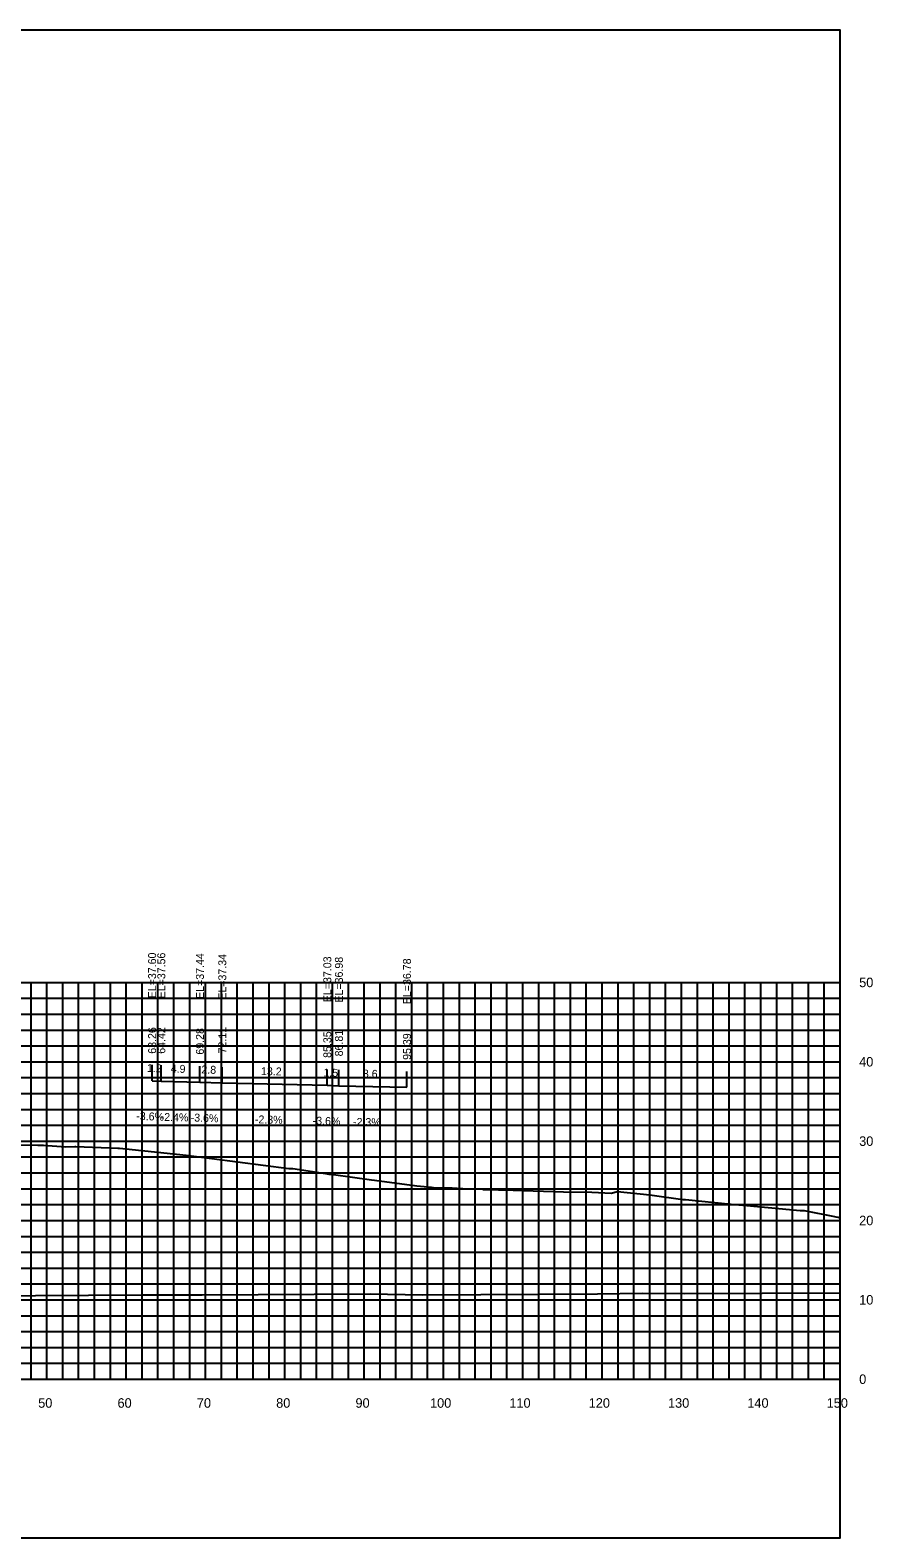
# Model space of a CAD drawing. Extents: x 1800880 to 1818864, y 245271 to 250560.
# Drawn here: x 1810219 to 1810325.3, y 249144.9 to 249334.9 of the extents above; entities that cross this region are included whole.
import ezdxf

# ---------------------------------------------------------------- set-up
doc = ezdxf.new("R2010")
doc.units = 0
for name, color, linetype in [('33', 7, 'Continuous'), ('ANNO-TXT', 7, 'Continuous'), ('CL-CNST', 7, 'Continuous'), ('DESIGN - DRAINAGE - Bridges', 7, 'Continuous'), ('Level 37', 7, 'Continuous'), ('Level 46', 7, 'Continuous'), ('Level 62', 7, 'Continuous'), ('SHT-BDR', 7, 'Continuous')]:
    doc.layers.add(name, color=color, linetype=linetype)

msp = doc.modelspace()

# ---------------------------------------------------------------- linework, layer by layer
at = {"layer": 'CL-CNST'}
msp.add_lwpolyline([(1810210.69, 249194.5), (1810219.98, 249194.41), (1810220.68, 249194.37), (1810223.48, 249194.19), (1810224.63, 249194.22), (1810224.77, 249194.22), (1810230.08, 249194.02), (1810230.29, 249194.02), (1810238.7, 249193.12), (1810251.63, 249191.47), (1810251.73, 249191.47), (1810252.15, 249191.47), (1810256.27, 249190.81), (1810256.69, 249190.75), (1810256.99, 249190.7), (1810257.24, 249190.71), (1810262.03, 249190.03), (1810262.41, 249189.98), (1810267.75, 249189.27), (1810269.6, 249189.11), (1810270.1, 249189.03), (1810270.17, 249189.03), (1810270.23, 249189.02), (1810270.29, 249189.02), (1810270.35, 249189.02), (1810270.4, 249189.01), (1810270.45, 249189.01), (1810270.5, 249189.01), (1810270.55, 249189.01), (1810270.59, 249189), (1810270.63, 249189), (1810270.64, 249189), (1810272.2, 249189.01), (1810273.53, 249188.91), (1810273.59, 249188.89), (1810276.1, 249188.83), (1810276.18, 249188.82), (1810279.9, 249188.72), (1810286.25, 249188.51), (1810289.81, 249188.45), (1810292.29, 249188.35), (1810293.01, 249188.54), (1810293.08, 249188.54), (1810297.12, 249188.12), (1810301.3, 249187.53), (1810301.62, 249187.53), (1810307.4, 249186.96), (1810308.86, 249186.85), (1810309.37, 249186.8), (1810316.1, 249186.14), (1810316.2, 249186.14), (1810316.61, 249186.14), (1810320.41, 249185.4), (1810320.58, 249185.37), (1810320.89, 249185.3), (1810321.13, 249185.25)], dxfattribs=at)
at = {"layer": 'DESIGN - DRAINAGE - Bridges'}
for p, q in [((1810321.13, 249164.9), (1810321.13, 249214.9)), ((1810321.19, 249214.9), (1810321.13, 249214.9)), ((1810321.19, 249204.9), (1810321.13, 249204.9)), ((1810321.19, 249194.9), (1810321.13, 249194.9)), ((1810321.19, 249184.9), (1810321.13, 249184.9)), ((1810321.19, 249174.9), (1810321.13, 249174.9)), ((1810021.13, 249164.9), (1810321.13, 249164.9)), ((1810221.13, 249164.84), (1810221.13, 249164.9)), ((1810231.13, 249164.84), (1810231.13, 249164.9)), ((1810241.13, 249164.84), (1810241.13, 249164.9)), ((1810251.13, 249164.84), (1810251.13, 249164.9)), ((1810261.13, 249164.84), (1810261.13, 249164.9)), ((1810271.13, 249164.84), (1810271.13, 249164.9)), ((1810281.13, 249164.84), (1810281.13, 249164.9)), ((1810291.13, 249164.84), (1810291.13, 249164.9)), ((1810301.13, 249164.84), (1810301.13, 249164.9)), ((1810311.13, 249164.84), (1810311.13, 249164.9)), ((1810321.13, 249164.84), (1810321.13, 249164.9)), ((1810321.19, 249164.9), (1810321.13, 249164.9))]:
    msp.add_line(p, q, dxfattribs=at)
at = {"layer": 'Level 37'}
for p, q in [((1810234.39, 249202.51), (1810234.39, 249204.51)), ((1810235.55, 249202.46), (1810235.55, 249204.46)), ((1810240.42, 249202.35), (1810240.42, 249204.35)), ((1810243.24, 249202.24), (1810243.24, 249204.24)), ((1810256.48, 249201.94), (1810256.48, 249203.94)), ((1810257.94, 249201.88), (1810257.94, 249203.88)), ((1810266.52, 249201.69), (1810266.52, 249203.69))]:
    msp.add_line(p, q, dxfattribs=at)
msp.add_lwpolyline([(1810021.13, 249144.9), (1810321.13, 249144.9), (1810321.13, 249334.9), (1810021.13, 249334.9)], close=True, dxfattribs=at)
at = {"layer": 'Level 46'}
for p, q in [((1810021.13, 249214.9), (1810321.13, 249214.9)), ((1810219.13, 249164.9), (1810219.13, 249214.9)), ((1810221.13, 249164.9), (1810221.13, 249214.9)), ((1810223.13, 249164.9), (1810223.13, 249214.9)), ((1810225.13, 249164.9), (1810225.13, 249214.9)), ((1810227.13, 249164.9), (1810227.13, 249214.9)), ((1810229.13, 249164.9), (1810229.13, 249214.9)), ((1810231.13, 249164.9), (1810231.13, 249214.9)), ((1810233.13, 249164.9), (1810233.13, 249214.9)), ((1810235.13, 249164.9), (1810235.13, 249214.9)), ((1810237.13, 249164.9), (1810237.13, 249214.9)), ((1810239.13, 249164.9), (1810239.13, 249214.9)), ((1810241.13, 249164.9), (1810241.13, 249214.9)), ((1810243.13, 249164.9), (1810243.13, 249214.9)), ((1810245.13, 249164.9), (1810245.13, 249214.9)), ((1810247.13, 249164.9), (1810247.13, 249214.9)), ((1810249.13, 249164.9), (1810249.13, 249214.9)), ((1810251.13, 249164.9), (1810251.13, 249214.9)), ((1810253.13, 249164.9), (1810253.13, 249214.9)), ((1810255.13, 249164.9), (1810255.13, 249214.9)), ((1810257.13, 249164.9), (1810257.13, 249214.9)), ((1810259.13, 249164.9), (1810259.13, 249214.9)), ((1810261.13, 249164.9), (1810261.13, 249214.9)), ((1810263.13, 249164.9), (1810263.13, 249214.9)), ((1810265.13, 249164.9), (1810265.13, 249214.9)), ((1810267.13, 249164.9), (1810267.13, 249214.9)), ((1810269.13, 249164.9), (1810269.13, 249214.9)), ((1810271.13, 249164.9), (1810271.13, 249214.9)), ((1810273.13, 249164.9), (1810273.13, 249214.9)), ((1810275.13, 249164.9), (1810275.13, 249214.9)), ((1810277.13, 249164.9), (1810277.13, 249214.9)), ((1810279.13, 249164.9), (1810279.13, 249214.9)), ((1810281.13, 249164.9), (1810281.13, 249214.9)), ((1810283.13, 249164.9), (1810283.13, 249214.9)), ((1810285.13, 249164.9), (1810285.13, 249214.9)), ((1810287.13, 249164.9), (1810287.13, 249214.9)), ((1810289.13, 249164.9), (1810289.13, 249214.9)), ((1810291.13, 249164.9), (1810291.13, 249214.9)), ((1810293.13, 249164.9), (1810293.13, 249214.9)), ((1810295.13, 249164.9), (1810295.13, 249214.9)), ((1810297.13, 249164.9), (1810297.13, 249214.9)), ((1810299.13, 249164.9), (1810299.13, 249214.9)), ((1810301.13, 249164.9), (1810301.13, 249214.9)), ((1810303.13, 249164.9), (1810303.13, 249214.9)), ((1810305.13, 249164.9), (1810305.13, 249214.9)), ((1810307.13, 249164.9), (1810307.13, 249214.9)), ((1810309.13, 249164.9), (1810309.13, 249214.9)), ((1810311.13, 249164.9), (1810311.13, 249214.9)), ((1810313.13, 249164.9), (1810313.13, 249214.9)), ((1810315.13, 249164.9), (1810315.13, 249214.9)), ((1810317.13, 249164.9), (1810317.13, 249214.9)), ((1810319.13, 249164.9), (1810319.13, 249214.9)), ((1810321.13, 249164.9), (1810321.13, 249214.9)), ((1810021.13, 249212.9), (1810321.13, 249212.9)), ((1810021.13, 249210.9), (1810321.13, 249210.9)), ((1810021.13, 249208.9), (1810321.13, 249208.9)), ((1810021.13, 249206.9), (1810321.13, 249206.9)), ((1810021.13, 249204.9), (1810321.13, 249204.9)), ((1810021.13, 249202.9), (1810321.13, 249202.9)), ((1810021.13, 249200.9), (1810321.13, 249200.9)), ((1810021.13, 249198.9), (1810321.13, 249198.9)), ((1810021.13, 249196.9), (1810321.13, 249196.9)), ((1810021.13, 249194.9), (1810321.13, 249194.9)), ((1810021.13, 249192.9), (1810321.13, 249192.9)), ((1810021.13, 249190.9), (1810321.13, 249190.9)), ((1810021.13, 249188.9), (1810321.13, 249188.9)), ((1810021.13, 249186.9), (1810321.13, 249186.9)), ((1810021.13, 249184.9), (1810321.13, 249184.9)), ((1810021.13, 249182.9), (1810321.13, 249182.9)), ((1810021.13, 249180.9), (1810321.13, 249180.9)), ((1810021.13, 249178.9), (1810321.13, 249178.9)), ((1810021.13, 249176.9), (1810321.13, 249176.9)), ((1810021.13, 249174.9), (1810321.13, 249174.9)), ((1810021.13, 249172.9), (1810321.13, 249172.9)), ((1810021.13, 249170.9), (1810321.13, 249170.9)), ((1810021.13, 249168.9), (1810321.13, 249168.9)), ((1810021.13, 249166.9), (1810321.13, 249166.9)), ((1810021.13, 249164.9), (1810321.13, 249164.9))]:
    msp.add_line(p, q, dxfattribs=at)
at = {"layer": 'Level 62'}
for points in [[(1810234.39, 249202.51), (1810235.55, 249202.46), (1810240.42, 249202.35), (1810243.24, 249202.24), (1810256.48, 249201.94), (1810257.94, 249201.88), (1810266.52, 249201.69)], [(1810021.13, 249176.24), (1810023.09, 249176.23), (1810046.41, 249176), (1810054.86, 249175.96), (1810074.17, 249175.81), (1810085.71, 249175.78), (1810101.92, 249175.63), (1810115.9, 249175.6), (1810129.68, 249175.51), (1810145.64, 249175.51), (1810157.43, 249175.43), (1810175.04, 249175.46), (1810185.19, 249175.38), (1810204.17, 249175.44), (1810212.94, 249175.42), (1810233.1, 249175.51), (1810240.7, 249175.52), (1810261.87, 249175.64), (1810268.46, 249175.52), (1810290.52, 249175.66), (1810296.21, 249175.72), (1810301.46, 249175.68), (1810321.13, 249175.8)]]:
    msp.add_lwpolyline(points, dxfattribs=at)

# ---------------------------------------------------------------- texts
for s, p in [('50', (1810220.03, 249161.3)), ('60', (1810230.03, 249161.3)), ('70', (1810240.03, 249161.3)), ('80', (1810250.03, 249161.3)), ('90', (1810260.03, 249161.3)), ('100', (1810269.43, 249161.3)), ('110', (1810279.43, 249161.3)), ('120', (1810289.43, 249161.3)), ('130', (1810299.43, 249161.3)), ('140', (1810309.43, 249161.3)), ('150', (1810319.43, 249161.3))]:
    msp.add_text(s, height=1.2).set_placement(p)
at = {"layer": '33'}
for s, p in [('50', (1810323.53, 249214.3)), ('40', (1810323.53, 249204.3)), ('30', (1810323.53, 249194.3)), ('20', (1810323.53, 249184.3)), ('10', (1810323.53, 249174.3)), ('0', (1810323.53, 249164.3))]:
    msp.add_text(s, height=1.2, dxfattribs=at).set_placement(p)
at = {"layer": 'ANNO-TXT'}
for s, rotation, p in [('1.2', 357.9123, (1810233.73, 249203.63)), ('4.9', 358.6406, (1810236.73, 249203.54)), ('2.8', 357.9214, (1810240.59, 249203.44)), ('13.2', 358.665, (1810248.11, 249203.23)), ('1.5', 357.9457, (1810255.97, 249203.06)), ('8.6', 358.6802, (1810260.95, 249202.91)), ('-3.6%', 357.9123, (1810232.38, 249197.58)), ('-2.4%', 358.6406, (1810235.46, 249197.46)), ('-3.6%', 357.9214, (1810239.24, 249197.39)), ('-2.3%', 358.665, (1810247.34, 249197.15)), ('-3.6%', 357.9457, (1810254.62, 249197)), ('-2.3%', 358.6802, (1810259.71, 249196.84))]:
    msp.add_text(s, height=1, rotation=rotation, dxfattribs=at).set_placement(p)
at = {"layer": 'SHT-BDR'}
for s, p in [('EL=37.60', (1810234.89, 249212.9)), ('EL=37.56', (1810236.05, 249212.89)), ('EL=37.44', (1810240.92, 249212.82)), ('EL=37.34', (1810243.74, 249212.72)), ('EL=37.03', (1810256.98, 249212.41)), ('EL=36.98', (1810258.44, 249212.36)), ('EL=36.78', (1810267.02, 249212.16)), ('63.26', (1810234.89, 249205.91)), ('64.42', (1810236.05, 249205.91)), ('69.28', (1810240.92, 249205.8)), ('72.11', (1810243.74, 249205.95)), ('85.35', (1810256.98, 249205.39)), ('86.81', (1810258.44, 249205.58)), ('95.39', (1810267.02, 249205.14))]:
    msp.add_text(s, height=1, rotation=90, dxfattribs=at).set_placement(p)

doc.saveas('drawing.dxf')
